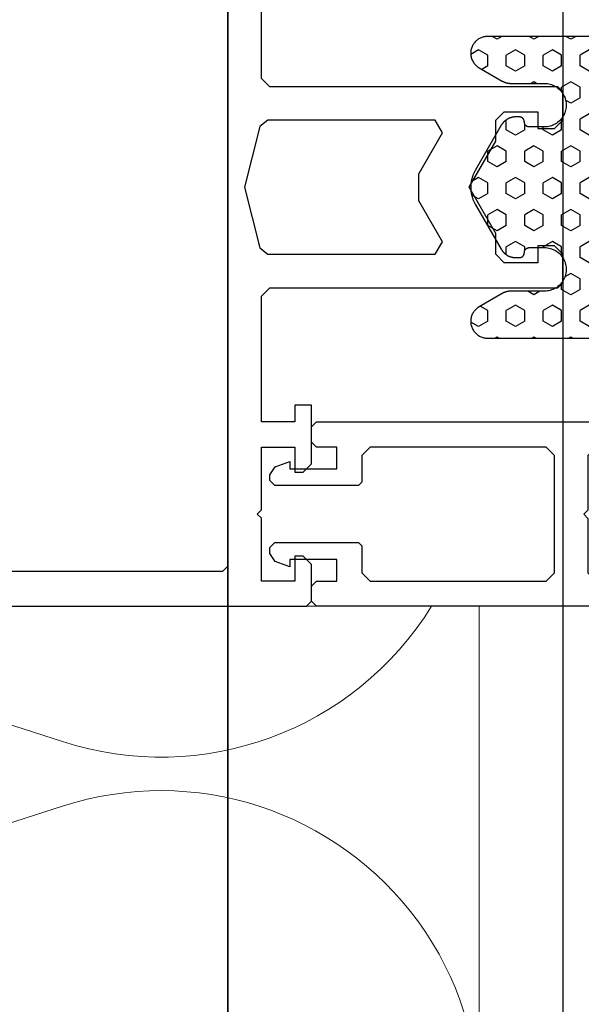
# Model space of a CAD drawing. Extents: x 4615668 to 9294084, y 5325188 to 10688993.
# Tile 430 of 656: x 4636256.48 to 4636259.83, y 5332035.05 to 5332040.93. Entities that reach past the tile are written whole.
import ezdxf

# ---------------------------------------------------------------- set-up
doc = ezdxf.new("R2010")
doc.units = 0
doc.header["$MEASUREMENT"] = 0
doc.layers.add('A_wymiary', color=152, linetype='Continuous', lineweight=5)
doc.layers.add('ATH 3-0', color=102, linetype='Continuous', lineweight=5)
doc.layers.add('CrossSectionsProfils', color=7, linetype='Continuous')
doc.styles.add('wewn', font='arial.ttf', dxfattribs={"height": 12})
doc.dimstyles.new('Kopia 1do100 wew', dxfattribs={"dimscale": 0.5, "dimtxt": 8, "dimasz": 15, "dimexe": 20, "dimexo": 0, "dimgap": 5, "dimtad": 1, "dimdec": 0, "dimzin": 9, "dimtxsty": 'wewn', "dimblk": 'ARCHTICK', "dimcen": 3, "dimdle": 20, "dimclrd": 256, "dimclre": 256, "dimclrt": 256, "dimadec": 0, "dimazin": 2, "dimtfac": 1, "dimtdec": 0, "dimtix": 1, "dimtmove": 2, "dimatfit": 3, "dimldrblk": 'NONE', "dimfxl": 0, "dimtvp": 1, "dimtolj": 1, "dimtzin": 0, "dimlwd": 5, "dimlwe": 5, "dimarcsym": 0})

# ---------------------------------------------------------------- blocks, each defined once
blk = doc.blocks.new('*U5335')
at = {"color": 0, "linetype": 'ByBlock', "lineweight": -2, "transparency": 16777216}
blk.add_lwpolyline([(0, -870), (0, 0), (-100, 0), (-100, -870)], close=True, dxfattribs=at)
at = {"layer": 'ATH 3-0'}
for points in [[(-49.999, 0), (-24.871, -8.07, 0.345508), (-2.845, 0)], [(-24.871, -208.07, 1.376382), (-24.871, -171.93), (-75.129, -188.07, -1.376382), (-75.129, -151.93), (-24.871, -168.07, 1.376382), (-24.871, -131.93), (-75.129, -148.07, -1.376382), (-75.129, -111.93), (-24.871, -128.07, 1.376382), (-24.871, -91.93), (-75.129, -108.07, -1.376382), (-75.129, -71.93), (-24.871, -88.07, 1.376382), (-24.871, -51.93), (-75.129, -68.07, -1.376382), (-75.129, -31.93), (-24.871, -48.07, 1.376382), (-24.871, -11.93), (-75.129, -28.07, -0.698618), (-97.156, 0)]]:
    blk.add_lwpolyline(points, format="xyb", dxfattribs=at)
blk = doc.blocks.new('K43_2153_X', base_point=(858.06159, 1427.40338))
at = {"layer": 'CrossSectionsProfils', "flags": 128}
for points in [[(853.35942, 1452.40358), (853.05942, 1452.10358), (853.05942, 1449.90349), (853.55942, 1449.40349), (854.05942, 1449.40349), (854.05942, 1450.90326), (856.05942, 1450.90326), (856.05942, 1447.15326), (856.30942, 1446.90326), (856.05942, 1446.65326), (856.05942, 1442.90326), (854.05942, 1442.90326), (854.05942, 1444.40349), (853.55942, 1444.40349), (853.05942, 1443.90349), (853.05942, 1440.40326), (854.05942, 1440.40326), (854.05942, 1441.40326), (856.05942, 1441.40326), (856.05942, 1433.90338), (855.55942, 1433.40338), (838.36159, 1433.40338), (838.06159, 1433.10338), (838.06159, 1431.40338), (838.56159, 1430.90338), (839.56159, 1430.90338), (839.56159, 1431.90338), (841.57195, 1431.90338), (842.07195, 1431.40338), (842.07195, 1430.15338), (843.65967, 1427.40338), (842.07195, 1424.65338), (842.07195, 1423.40338), (841.57195, 1422.90338), (839.56159, 1422.90338), (839.56159, 1423.90338), (838.56159, 1423.90338), (838.06159, 1423.40338), (838.06159, 1421.70338), (838.36159, 1421.40338), (855.55942, 1421.40338), (856.05942, 1420.90338), (856.05942, 1413.40349)], [(942.05942, 1452.40358), (853.35942, 1452.40358)], [(933.85942, 1450.30358), (858.35942, 1450.30358), (858.05942, 1450.00358), (858.05942, 1404.80317)], [(855.66903, 1431.40338), (845.68039, 1431.40338), (845.24738, 1430.65338), (846.65967, 1428.20722), (846.65967, 1426.59953), (845.24738, 1424.15338), (845.68039, 1423.40338), (855.66903, 1423.40338), (856.1541, 1423.78211), (857.0594, 1427.40338), (856.1541, 1431.02464), (855.66903, 1431.40338)]]:
    blk.add_lwpolyline(points, dxfattribs=at)
blk = doc.blocks.new('Hatch84418', base_point=(6053.053, 1361.842))
at = {"layer": 'CrossSectionsProfils'}
for p, q in [((6439.74, 1346.868), (6440.013, 1347.341)), ((6447.36, 1346.868), (6447.603, 1347.29)), ((6448.63, 1346.868), (6448.372, 1347.315)), ((6456.25, 1346.868), (6455.978, 1347.339)), ((6440.058, 1346.318), (6439.74, 1346.868)), ((6440.692, 1346.318), (6440.957, 1346.777)), ((6447.677, 1346.318), (6447.36, 1346.868)), ((6448.312, 1346.318), (6448.63, 1346.868)), ((6455.298, 1346.318), (6455.091, 1346.676)), ((6455.933, 1346.318), (6456.25, 1346.868)), ((6440.057, 1346.318), (6440.692, 1346.318)), ((6445.455, 1345.768), (6445.772, 1346.318)), ((6445.772, 1346.318), (6446.407, 1346.318)), ((6446.725, 1345.768), (6446.408, 1346.318)), ((6447.677, 1346.318), (6448.312, 1346.318)), ((6449.265, 1345.768), (6449.583, 1346.318)), ((6449.583, 1346.318), (6450.217, 1346.318)), ((6450.535, 1345.768), (6450.217, 1346.318)), ((6455.297, 1346.318), (6455.932, 1346.318)), ((6456.885, 1345.768), (6457.053, 1346.06)), ((6439.105, 1345.768), (6439.053, 1345.858)), ((6439.053, 1345.679), (6439.104, 1345.768)), ((6445.772, 1345.218), (6445.455, 1345.768)), ((6446.407, 1345.218), (6446.725, 1345.768)), ((6449.583, 1345.218), (6449.265, 1345.768)), ((6450.217, 1345.218), (6450.535, 1345.768)), ((6457.053, 1345.477), (6456.885, 1345.768)), ((6439.74, 1344.668), (6440.057, 1345.218)), ((6440.057, 1345.218), (6440.692, 1345.218)), ((6441.01, 1344.668), (6440.692, 1345.218)), ((6444.032, 1345.218), (6444.502, 1345.218)), ((6444.82, 1344.669), (6444.503, 1345.219)), ((6445.772, 1345.218), (6446.407, 1345.218)), ((6447.36, 1344.668), (6447.677, 1345.218)), ((6447.677, 1345.218), (6448.312, 1345.218)), ((6448.63, 1344.668), (6448.312, 1345.218)), ((6449.583, 1345.218), (6450.217, 1345.218)), ((6451.17, 1344.668), (6451.487, 1345.218)), ((6451.487, 1345.218), (6452.075, 1345.218)), ((6454.98, 1344.668), (6455.297, 1345.218)), ((6455.297, 1345.218), (6455.932, 1345.218)), ((6456.25, 1344.668), (6455.933, 1345.218)), ((6440.058, 1344.119), (6439.74, 1344.668)), ((6440.692, 1344.118), (6441.01, 1344.668)), ((6444.502, 1344.118), (6444.82, 1344.668)), ((6447.678, 1344.118), (6447.36, 1344.668)), ((6448.312, 1344.118), (6448.63, 1344.668)), ((6451.487, 1344.118), (6451.17, 1344.668)), ((6455.297, 1344.118), (6454.98, 1344.668)), ((6455.933, 1344.118), (6456.25, 1344.668)), ((6439.105, 1343.568), (6439.053, 1343.658)), ((6440.057, 1344.118), (6440.692, 1344.118)), ((6441.645, 1343.568), (6441.854, 1343.93)), ((6444.27, 1344.118), (6444.502, 1344.118)), ((6445.455, 1343.569), (6445.772, 1344.119)), ((6445.772, 1344.118), (6446.407, 1344.118)), ((6446.725, 1343.568), (6446.407, 1344.118)), ((6447.677, 1344.118), (6448.312, 1344.118)), ((6449.265, 1343.568), (6449.583, 1344.118)), ((6449.583, 1344.118), (6450.217, 1344.118)), ((6450.535, 1343.568), (6450.217, 1344.118)), ((6451.487, 1344.118), (6451.837, 1344.118)), ((6454.345, 1343.568), (6454.253, 1343.727)), ((6455.297, 1344.118), (6455.932, 1344.118)), ((6456.885, 1343.568), (6457.053, 1343.86)), ((6439.053, 1343.479), (6439.105, 1343.568)), ((6441.854, 1343.208), (6441.645, 1343.569)), ((6445.773, 1343.019), (6445.455, 1343.569)), ((6446.407, 1343.018), (6446.725, 1343.568)), ((6449.583, 1343.019), (6449.265, 1343.568)), ((6450.217, 1343.018), (6450.535, 1343.568)), ((6454.253, 1343.41), (6454.345, 1343.568)), ((6457.053, 1343.277), (6456.885, 1343.568)), ((6439.74, 1342.469), (6440.057, 1343.019)), ((6440.058, 1341.919), (6439.74, 1342.469)), ((6440.057, 1343.018), (6440.692, 1343.018)), ((6441.01, 1342.469), (6440.692, 1343.019)), ((6440.692, 1341.919), (6441.01, 1342.469)), ((6444.454, 1343.018), (6444.502, 1343.018)), ((6444.502, 1341.919), (6444.82, 1342.469)), ((6444.82, 1342.469), (6444.503, 1343.019)), ((6445.772, 1343.018), (6446.407, 1343.018)), ((6447.36, 1342.469), (6447.677, 1343.018)), ((6447.677, 1341.919), (6447.36, 1342.469)), ((6447.677, 1343.018), (6448.312, 1343.018)), ((6448.63, 1342.469), (6448.312, 1343.018)), ((6448.312, 1341.919), (6448.63, 1342.469)), ((6449.583, 1343.018), (6450.217, 1343.018)), ((6451.17, 1342.468), (6451.487, 1343.018)), ((6451.487, 1341.919), (6451.17, 1342.469)), ((6451.487, 1343.018), (6451.654, 1343.018)), ((6454.98, 1342.468), (6455.297, 1343.018)), ((6455.297, 1341.919), (6454.98, 1342.469)), ((6455.297, 1343.018), (6455.932, 1343.018)), ((6456.25, 1342.469), (6455.933, 1343.019)), ((6455.933, 1341.919), (6456.25, 1342.469)), ((6440.057, 1341.919), (6440.692, 1341.919)), ((6441.645, 1341.369), (6441.962, 1341.919)), ((6441.962, 1341.919), (6442.353, 1341.919)), ((6443.954, 1341.919), (6444.502, 1341.919)), ((6445.455, 1341.369), (6445.772, 1341.918)), ((6445.772, 1341.919), (6446.407, 1341.919)), ((6446.725, 1341.369), (6446.408, 1341.919)), ((6447.677, 1341.919), (6448.312, 1341.919)), ((6449.265, 1341.369), (6449.583, 1341.918)), ((6449.583, 1341.919), (6450.217, 1341.919)), ((6450.535, 1341.369), (6450.217, 1341.919)), ((6451.487, 1341.919), (6452.123, 1341.919)), ((6452.123, 1341.919), (6452.132, 1341.935)), ((6453.754, 1341.919), (6454.027, 1341.919)), ((6454.345, 1341.369), (6454.028, 1341.919)), ((6455.297, 1341.919), (6455.932, 1341.919)), ((6439.105, 1341.369), (6439.053, 1341.459)), ((6439.053, 1341.279), (6439.105, 1341.369)), ((6441.962, 1340.819), (6441.645, 1341.369)), ((6442.597, 1340.819), (6442.915, 1341.369)), ((6442.915, 1341.369), (6442.713, 1341.719)), ((6445.773, 1340.819), (6445.455, 1341.369)), ((6446.407, 1340.819), (6446.725, 1341.369)), ((6449.583, 1340.819), (6449.265, 1341.369)), ((6450.217, 1340.819), (6450.535, 1341.369)), ((6453.075, 1341.369), (6453.253, 1341.677)), ((6453.393, 1340.819), (6453.075, 1341.369)), ((6454.027, 1340.819), (6454.345, 1341.369)), ((6456.885, 1341.369), (6457.053, 1341.66)), ((6457.053, 1341.077), (6456.885, 1341.369)), ((6439.74, 1340.269), (6440.057, 1340.819)), ((6440.057, 1340.819), (6440.692, 1340.819)), ((6441.01, 1340.269), (6440.693, 1340.819)), ((6441.962, 1340.819), (6442.597, 1340.819)), ((6443.55, 1340.269), (6443.867, 1340.819)), ((6443.867, 1340.819), (6444.502, 1340.819)), ((6444.82, 1340.269), (6444.502, 1340.819)), ((6445.772, 1340.819), (6446.407, 1340.819)), ((6447.36, 1340.269), (6447.677, 1340.819)), ((6447.677, 1340.819), (6448.312, 1340.819)), ((6448.63, 1340.269), (6448.312, 1340.819)), ((6449.583, 1340.819), (6450.217, 1340.819)), ((6451.17, 1340.269), (6451.487, 1340.819)), ((6451.487, 1340.819), (6452.123, 1340.819)), ((6452.44, 1340.269), (6452.123, 1340.819)), ((6453.393, 1340.819), (6454.027, 1340.819)), ((6454.98, 1340.269), (6455.297, 1340.819)), ((6455.297, 1340.819), (6455.932, 1340.819)), ((6456.25, 1340.269), (6455.933, 1340.819))]:
    blk.add_line(p, q, dxfattribs=at)
blk = doc.blocks.new('121040', base_point=(6448.053, 1341.842))
at = {"layer": 'CrossSectionsProfils', "flags": 128}
blk.add_lwpolyline([(6457.053, 1339.542), (6457.053, 1346.342), (6457.052, 1346.397), (6457.047, 1346.453), (6457.04, 1346.508), (6457.029, 1346.563), (6457.015, 1346.617), (6456.998, 1346.67), (6456.979, 1346.722), (6456.956, 1346.773), (6456.93, 1346.822), (6456.902, 1346.87), (6456.872, 1346.917), (6456.838, 1346.962), (6456.803, 1347.004), (6456.765, 1347.045), (6456.724, 1347.083), (6456.682, 1347.12), (6456.638, 1347.153), (6456.591, 1347.185), (6456.544, 1347.213), (6456.495, 1347.239), (6456.444, 1347.262), (6456.392, 1347.283), (6456.339, 1347.3), (6456.285, 1347.315), (6456.231, 1347.326), (6456.176, 1347.334), (6456.12, 1347.34), (6456.064, 1347.342), (6456.009, 1347.341), (6455.953, 1347.337), (6455.898, 1347.33), (6455.843, 1347.319), (6455.789, 1347.306), (6455.736, 1347.29), (6455.684, 1347.271), (6455.632, 1347.249), (6455.583, 1347.224), (6455.534, 1347.197), (6455.487, 1347.166), (6455.442, 1347.133), (6455.399, 1347.098), (6455.358, 1347.061), (6455.319, 1347.021), (6455.283, 1346.979), (6455.249, 1346.935), (6455.217, 1346.889), (6455.188, 1346.842), (6455.188, 1346.842), (6454.387, 1345.456), (6454.382, 1345.447), (6454.376, 1345.437), (6454.371, 1345.427), (6454.366, 1345.417), (6454.361, 1345.407), (6454.356, 1345.397), (6454.351, 1345.387), (6454.346, 1345.377), (6454.342, 1345.367), (6454.337, 1345.357), (6454.333, 1345.347), (6454.329, 1345.336), (6454.324, 1345.326), (6454.32, 1345.316), (6454.316, 1345.305), (6454.312, 1345.295), (6454.309, 1345.284), (6454.305, 1345.274), (6454.302, 1345.263), (6454.298, 1345.252), (6454.295, 1345.242), (6454.292, 1345.231), (6454.289, 1345.22), (6454.286, 1345.21), (6454.283, 1345.199), (6454.281, 1345.188), (6454.278, 1345.177), (6454.276, 1345.166), (6454.273, 1345.155), (6454.271, 1345.144), (6454.269, 1345.133), (6454.268, 1345.123), (6454.266, 1345.111), (6454.264, 1345.1), (6454.262, 1345.089), (6454.261, 1345.078), (6454.26, 1345.067), (6454.258, 1345.056), (6454.257, 1345.045), (6454.256, 1345.034), (6454.256, 1345.023), (6454.255, 1345.012), (6454.254, 1345.001), (6454.254, 1344.99), (6454.254, 1344.978), (6454.253, 1344.967), (6454.253, 1344.956), (6454.253, 1344.956), (6454.253, 1342.942), (6454.25, 1342.855), (6454.242, 1342.769), (6454.228, 1342.683), (6454.207, 1342.598), (6454.182, 1342.515), (6454.15, 1342.434), (6454.114, 1342.355), (6454.072, 1342.279), (6454.025, 1342.206), (6453.974, 1342.136), (6453.917, 1342.07), (6453.857, 1342.007), (6453.793, 1341.949), (6453.725, 1341.895), (6453.653, 1341.846), (6453.578, 1341.802), (6453.5, 1341.763), (6453.421, 1341.729), (6453.338, 1341.7), (6453.255, 1341.677), (6453.169, 1341.66), (6453.083, 1341.648), (6452.997, 1341.643), (6452.91, 1341.643), (6452.823, 1341.648), (6452.737, 1341.66), (6452.652, 1341.677), (6452.568, 1341.7), (6452.486, 1341.729), (6452.406, 1341.763), (6452.329, 1341.802), (6452.254, 1341.846), (6452.182, 1341.895), (6452.114, 1341.949), (6452.05, 1342.007), (6451.989, 1342.07), (6451.933, 1342.136), (6451.882, 1342.206), (6451.835, 1342.279), (6451.793, 1342.355), (6451.756, 1342.434), (6451.726, 1342.515), (6451.7, 1342.598), (6451.68, 1342.683), (6451.665, 1342.769), (6451.656, 1342.855), (6451.653, 1342.942), (6451.653, 1342.942), (6451.653, 1343.842), (6451.654, 1343.852), (6451.654, 1343.862), (6451.655, 1343.872), (6451.656, 1343.882), (6451.658, 1343.892), (6451.66, 1343.902), (6451.662, 1343.911), (6451.664, 1343.921), (6451.667, 1343.931), (6451.67, 1343.94), (6451.673, 1343.95), (6451.677, 1343.959), (6451.681, 1343.968), (6451.686, 1343.977), (6451.69, 1343.986), (6451.695, 1343.995), (6451.701, 1344.003), (6451.706, 1344.012), (6451.712, 1344.02), (6451.718, 1344.028), (6451.724, 1344.036), (6451.731, 1344.043), (6451.738, 1344.05), (6451.745, 1344.057), (6451.752, 1344.064), (6451.76, 1344.071), (6451.768, 1344.077), (6451.775, 1344.083), (6451.784, 1344.089), (6451.792, 1344.095), (6451.801, 1344.1), (6451.809, 1344.105), (6451.818, 1344.11), (6451.827, 1344.114), (6451.836, 1344.118), (6451.846, 1344.122), (6451.855, 1344.125), (6451.865, 1344.128), (6451.874, 1344.131), (6451.884, 1344.134), (6451.894, 1344.136), (6451.903, 1344.138), (6451.914, 1344.139), (6451.923, 1344.14), (6451.934, 1344.141), (6451.943, 1344.142), (6451.954, 1344.142), (6451.954, 1344.142), (6451.963, 1344.142), (6451.974, 1344.142), (6451.983, 1344.143), (6451.994, 1344.145), (6452.003, 1344.146), (6452.013, 1344.148), (6452.023, 1344.15), (6452.033, 1344.152), (6452.042, 1344.155), (6452.052, 1344.158), (6452.061, 1344.162), (6452.07, 1344.166), (6452.08, 1344.17), (6452.089, 1344.174), (6452.098, 1344.179), (6452.106, 1344.184), (6452.115, 1344.189), (6452.123, 1344.194), (6452.131, 1344.2), (6452.139, 1344.206), (6452.147, 1344.213), (6452.155, 1344.219), (6452.162, 1344.226), (6452.169, 1344.233), (6452.176, 1344.241), (6452.183, 1344.248), (6452.189, 1344.256), (6452.195, 1344.264), (6452.201, 1344.272), (6452.206, 1344.28), (6452.211, 1344.289), (6452.216, 1344.298), (6452.221, 1344.307), (6452.226, 1344.316), (6452.229, 1344.325), (6452.233, 1344.334), (6452.237, 1344.343), (6452.24, 1344.353), (6452.243, 1344.363), (6452.245, 1344.372), (6452.248, 1344.382), (6452.249, 1344.392), (6452.251, 1344.402), (6452.252, 1344.412), (6452.253, 1344.422), (6452.253, 1344.432), (6452.253, 1344.442), (6452.253, 1344.442), (6452.253, 1344.649), (6452.253, 1344.671), (6452.252, 1344.693), (6452.251, 1344.716), (6452.25, 1344.738), (6452.247, 1344.76), (6452.245, 1344.782), (6452.241, 1344.804), (6452.238, 1344.826), (6452.233, 1344.848), (6452.229, 1344.87), (6452.224, 1344.892), (6452.218, 1344.913), (6452.212, 1344.935), (6452.205, 1344.956), (6452.198, 1344.977), (6452.19, 1344.998), (6452.183, 1345.019), (6452.174, 1345.039), (6452.165, 1345.06), (6452.156, 1345.08), (6452.146, 1345.1), (6452.136, 1345.12), (6452.125, 1345.139), (6452.114, 1345.159), (6452.102, 1345.178), (6452.09, 1345.196), (6452.078, 1345.215), (6452.065, 1345.233), (6452.052, 1345.251), (6452.038, 1345.269), (6452.024, 1345.286), (6452.01, 1345.303), (6451.995, 1345.32), (6451.98, 1345.336), (6451.964, 1345.352), (6451.949, 1345.368), (6451.933, 1345.383), (6451.916, 1345.398), (6451.899, 1345.413), (6451.882, 1345.427), (6451.864, 1345.441), (6451.847, 1345.454), (6451.829, 1345.467), (6451.81, 1345.48), (6451.792, 1345.492), (6451.772, 1345.504), (6451.753, 1345.515), (6451.753, 1345.515), (6449.053, 1347.074), (6449.015, 1347.096), (6448.975, 1347.117), (6448.936, 1347.137), (6448.896, 1347.156), (6448.854, 1347.174), (6448.813, 1347.192), (6448.772, 1347.208), (6448.73, 1347.224), (6448.688, 1347.238), (6448.646, 1347.252), (6448.604, 1347.265), (6448.56, 1347.276), (6448.517, 1347.287), (6448.474, 1347.297), (6448.43, 1347.306), (6448.386, 1347.314), (6448.342, 1347.321), (6448.298, 1347.327), (6448.253, 1347.332), (6448.209, 1347.336), (6448.165, 1347.339), (6448.12, 1347.341), (6448.076, 1347.342), (6448.031, 1347.342), (6447.987, 1347.341), (6447.942, 1347.339), (6447.897, 1347.336), (6447.853, 1347.332), (6447.809, 1347.327), (6447.765, 1347.321), (6447.721, 1347.314), (6447.677, 1347.306), (6447.633, 1347.297), (6447.59, 1347.287), (6447.546, 1347.276), (6447.503, 1347.265), (6447.461, 1347.252), (6447.418, 1347.238), (6447.376, 1347.224), (6447.334, 1347.208), (6447.293, 1347.192), (6447.252, 1347.174), (6447.211, 1347.156), (6447.171, 1347.137), (6447.131, 1347.117), (6447.092, 1347.096), (6447.053, 1347.074), (6447.053, 1347.074), (6444.354, 1345.515), (6444.334, 1345.504), (6444.315, 1345.492), (6444.297, 1345.48), (6444.278, 1345.467), (6444.26, 1345.454), (6444.243, 1345.441), (6444.225, 1345.427), (6444.208, 1345.413), (6444.191, 1345.398), (6444.174, 1345.383), (6444.158, 1345.368), (6444.143, 1345.352), (6444.127, 1345.336), (6444.112, 1345.32), (6444.097, 1345.303), (6444.083, 1345.286), (6444.069, 1345.269), (6444.055, 1345.251), (6444.042, 1345.233), (6444.029, 1345.215), (6444.017, 1345.196), (6444.004, 1345.178), (6443.993, 1345.159), (6443.982, 1345.139), (6443.971, 1345.12), (6443.961, 1345.1), (6443.951, 1345.08), (6443.942, 1345.06), (6443.933, 1345.039), (6443.924, 1345.019), (6443.917, 1344.998), (6443.909, 1344.977), (6443.902, 1344.956), (6443.895, 1344.935), (6443.889, 1344.913), (6443.883, 1344.892), (6443.878, 1344.87), (6443.874, 1344.848), (6443.869, 1344.826), (6443.866, 1344.804), (6443.862, 1344.782), (6443.86, 1344.76), (6443.857, 1344.738), (6443.855, 1344.716), (6443.854, 1344.693), (6443.854, 1344.671), (6443.854, 1344.649), (6443.854, 1344.649), (6443.854, 1344.442), (6443.854, 1344.432), (6443.854, 1344.422), (6443.855, 1344.412), (6443.856, 1344.402), (6443.857, 1344.392), (6443.859, 1344.382), (6443.862, 1344.372), (6443.864, 1344.363), (6443.867, 1344.353), (6443.87, 1344.343), (6443.874, 1344.334), (6443.877, 1344.325), (6443.881, 1344.316), (6443.886, 1344.307), (6443.89, 1344.298), (6443.896, 1344.289), (6443.9, 1344.28), (6443.906, 1344.272), (6443.912, 1344.264), (6443.918, 1344.256), (6443.924, 1344.248), (6443.931, 1344.241), (6443.938, 1344.233), (6443.945, 1344.226), (6443.952, 1344.219), (6443.96, 1344.213), (6443.967, 1344.206), (6443.976, 1344.2), (6443.984, 1344.194), (6443.992, 1344.189), (6444, 1344.184), (6444.009, 1344.179), (6444.018, 1344.174), (6444.027, 1344.17), (6444.036, 1344.166), (6444.045, 1344.162), (6444.055, 1344.158), (6444.064, 1344.155), (6444.074, 1344.152), (6444.084, 1344.15), (6444.094, 1344.148), (6444.104, 1344.146), (6444.113, 1344.145), (6444.124, 1344.143), (6444.133, 1344.142), (6444.144, 1344.142), (6444.153, 1344.142), (6444.153, 1344.142), (6444.164, 1344.142), (6444.173, 1344.141), (6444.184, 1344.14), (6444.193, 1344.139), (6444.203, 1344.138), (6444.213, 1344.136), (6444.223, 1344.134), (6444.233, 1344.131), (6444.242, 1344.128), (6444.252, 1344.125), (6444.261, 1344.122), (6444.271, 1344.118), (6444.28, 1344.114), (6444.289, 1344.11), (6444.297, 1344.105), (6444.306, 1344.1), (6444.315, 1344.095), (6444.323, 1344.089), (6444.332, 1344.083), (6444.339, 1344.077), (6444.347, 1344.071), (6444.354, 1344.064), (6444.362, 1344.057), (6444.369, 1344.05), (6444.376, 1344.043), (6444.382, 1344.036), (6444.389, 1344.028), (6444.395, 1344.02), (6444.401, 1344.012), (6444.406, 1344.003), (6444.412, 1343.995), (6444.417, 1343.986), (6444.421, 1343.977), (6444.426, 1343.968), (6444.43, 1343.959), (6444.434, 1343.95), (6444.437, 1343.94), (6444.44, 1343.931), (6444.443, 1343.921), (6444.445, 1343.911), (6444.447, 1343.902), (6444.449, 1343.892), (6444.451, 1343.882), (6444.452, 1343.872), (6444.453, 1343.862), (6444.453, 1343.852), (6444.454, 1343.842), (6444.454, 1343.842), (6444.454, 1342.942), (6444.451, 1342.855), (6444.442, 1342.769), (6444.427, 1342.683), (6444.407, 1342.598), (6444.381, 1342.515), (6444.35, 1342.434), (6444.313, 1342.355), (6444.272, 1342.279), (6444.225, 1342.206), (6444.174, 1342.136), (6444.118, 1342.07), (6444.057, 1342.007), (6443.993, 1341.949), (6443.925, 1341.895), (6443.853, 1341.846), (6443.778, 1341.802), (6443.701, 1341.763), (6443.621, 1341.729), (6443.539, 1341.7), (6443.455, 1341.677), (6443.37, 1341.66), (6443.284, 1341.648), (6443.197, 1341.643), (6443.11, 1341.643), (6443.023, 1341.648), (6442.937, 1341.66), (6442.852, 1341.677), (6442.768, 1341.7), (6442.686, 1341.729), (6442.606, 1341.763), (6442.529, 1341.802), (6442.454, 1341.846), (6442.382, 1341.895), (6442.314, 1341.949), (6442.25, 1342.007), (6442.189, 1342.07), (6442.133, 1342.136), (6442.082, 1342.206), (6442.035, 1342.279), (6441.993, 1342.355), (6441.957, 1342.434), (6441.925, 1342.515), (6441.899, 1342.598), (6441.879, 1342.683), (6441.865, 1342.769), (6441.856, 1342.855), (6441.854, 1342.942), (6441.854, 1342.942), (6441.854, 1344.956), (6441.854, 1344.967), (6441.853, 1344.978), (6441.853, 1344.99), (6441.853, 1345.001), (6441.852, 1345.012), (6441.851, 1345.023), (6441.851, 1345.034), (6441.85, 1345.045), (6441.849, 1345.056), (6441.847, 1345.067), (6441.846, 1345.078), (6441.845, 1345.089), (6441.843, 1345.1), (6441.841, 1345.111), (6441.839, 1345.123), (6441.837, 1345.133), (6441.835, 1345.144), (6441.833, 1345.155), (6441.831, 1345.166), (6441.829, 1345.177), (6441.826, 1345.188), (6441.824, 1345.199), (6441.821, 1345.21), (6441.818, 1345.22), (6441.815, 1345.231), (6441.812, 1345.242), (6441.809, 1345.252), (6441.805, 1345.263), (6441.802, 1345.274), (6441.798, 1345.284), (6441.794, 1345.295), (6441.791, 1345.305), (6441.787, 1345.316), (6441.783, 1345.326), (6441.778, 1345.336), (6441.774, 1345.347), (6441.77, 1345.357), (6441.765, 1345.367), (6441.761, 1345.377), (6441.756, 1345.387), (6441.751, 1345.397), (6441.746, 1345.407), (6441.741, 1345.417), (6441.736, 1345.427), (6441.73, 1345.437), (6441.725, 1345.447), (6441.719, 1345.456), (6441.719, 1345.456), (6440.919, 1346.842), (6440.89, 1346.889), (6440.858, 1346.935), (6440.824, 1346.979), (6440.788, 1347.021), (6440.749, 1347.061), (6440.708, 1347.098), (6440.665, 1347.133), (6440.619, 1347.166), (6440.573, 1347.197), (6440.524, 1347.224), (6440.474, 1347.249), (6440.423, 1347.271), (6440.371, 1347.29), (6440.317, 1347.306), (6440.264, 1347.319), (6440.209, 1347.33), (6440.153, 1347.337), (6440.098, 1347.341), (6440.042, 1347.342), (6439.987, 1347.34), (6439.931, 1347.334), (6439.876, 1347.326), (6439.822, 1347.315), (6439.768, 1347.3), (6439.715, 1347.283), (6439.663, 1347.262), (6439.612, 1347.239), (6439.563, 1347.213), (6439.515, 1347.185), (6439.469, 1347.153), (6439.425, 1347.12), (6439.383, 1347.083), (6439.342, 1347.045), (6439.304, 1347.004), (6439.269, 1346.962), (6439.235, 1346.917), (6439.205, 1346.87), (6439.176, 1346.822), (6439.151, 1346.773), (6439.128, 1346.722), (6439.109, 1346.67), (6439.092, 1346.617), (6439.078, 1346.563), (6439.067, 1346.508), (6439.06, 1346.453), (6439.055, 1346.397), (6439.053, 1346.342), (6439.053, 1346.342), (6439.053, 1339.542)], dxfattribs=at)
at = {"layer": 'CrossSectionsProfils'}
blk.add_blockref('Hatch84418', (6053.053, 1361.842), dxfattribs=at)
blk = doc.blocks.new('K41_7916_X', base_point=(350.86196, 1466.55914))
at = {"layer": 'CrossSectionsProfils'}
for p, q in [((353.54222, 1468.73015), (354.01207, 1469.05914)), ((354.01207, 1469.05914), (354.36196, 1469.05914)), ((354.36196, 1469.05914), (354.66196, 1468.75914)), ((354.66196, 1468.75914), (354.66196, 1463.75914)), ((358.06196, 1468.75914), (358.36196, 1469.05914)), ((358.06196, 1463.75914), (358.06196, 1468.75914)), ((358.36196, 1469.05914), (358.71186, 1469.05914)), ((358.71186, 1469.05914), (359.18171, 1468.73015)), ((353.2252, 1467.85914), (353.54222, 1468.73015)), ((359.18171, 1468.73015), (359.49873, 1467.85914)), ((353.66196, 1467.85914), (353.2252, 1467.85914)), ((353.66196, 1465.05914), (353.66196, 1467.85914)), ((359.49873, 1467.85914), (359.06196, 1467.85914)), ((359.06196, 1467.85914), (359.06196, 1465.05914)), ((350.86196, 1466.25914), (351.16196, 1466.55914)), ((351.16196, 1466.55914), (352.06196, 1466.55914)), ((352.06196, 1466.55914), (352.36196, 1466.25914)), ((360.36196, 1466.25914), (360.66196, 1466.55914)), ((360.66196, 1466.55914), (361.56196, 1466.55914)), ((361.56196, 1466.55914), (361.86196, 1466.25914)), ((350.86196, 1446.85914), (350.86196, 1466.25914)), ((352.36196, 1466.25914), (352.36196, 1465.05914)), ((360.36196, 1465.05914), (360.36196, 1466.25914)), ((361.86196, 1466.25914), (361.86196, 1446.85914)), ((352.36196, 1465.05914), (353.66196, 1465.05914)), ((359.06196, 1465.05914), (360.36196, 1465.05914)), ((352.86196, 1463.55914), (352.36196, 1463.05914)), ((354.46196, 1463.55914), (352.86196, 1463.55914)), ((354.66196, 1463.75914), (354.46196, 1463.55914)), ((358.26196, 1463.55914), (358.06196, 1463.75914)), ((359.86196, 1463.55914), (358.26196, 1463.55914)), ((360.36196, 1463.05914), (359.86196, 1463.55914)), ((360.36196, 1463.05914), (359.86196, 1463.55914)), ((352.36196, 1463.05914), (352.36196, 1452.55914)), ((360.36196, 1452.55914), (360.36196, 1463.05914)), ((352.36196, 1452.55914), (352.86196, 1452.05914)), ((359.86196, 1452.05914), (360.36196, 1452.55914)), ((352.86196, 1452.05914), (359.86196, 1452.05914)), ((352.86196, 1450.05914), (352.36196, 1449.55914)), ((356.10059, 1450.05914), (352.86196, 1450.05914)), ((356.35059, 1450.30914), (356.10059, 1450.05914)), ((356.60059, 1450.05914), (356.35059, 1450.30914)), ((359.86196, 1450.05914), (356.60059, 1450.05914)), ((360.36196, 1449.55914), (359.86196, 1450.05914)), ((352.36196, 1449.55914), (352.36196, 1447.55914)), ((360.36196, 1447.55914), (360.36196, 1449.55914)), ((352.36196, 1447.55914), (353.86196, 1447.55914)), ((353.86196, 1447.05914), (353.36196, 1446.55914)), ((353.86196, 1447.55914), (353.86196, 1447.05914)), ((358.86196, 1447.05914), (358.86196, 1447.55914)), ((358.86196, 1447.55914), (360.36196, 1447.55914)), ((359.36196, 1446.55914), (358.86196, 1447.05914)), ((351.16196, 1446.55914), (350.86196, 1446.85914)), ((353.36196, 1446.55914), (351.16196, 1446.55914)), ((361.56196, 1446.55914), (359.36196, 1446.55914)), ((361.86196, 1446.85914), (361.56196, 1446.55914))]:
    blk.add_line(p, q, dxfattribs=at)
blk = doc.blocks.new('_ArchTick')
at = {"color": 0, "linetype": 'ByBlock', "const_width": 0.15}
blk.add_lwpolyline([(-0.5, -0.5), (0.5, 0.5)], dxfattribs=at)
blk = doc.blocks.new('*D5540')
at = {"layer": 'A_wymiary', "lineweight": 5, "ltscale": 40}
for p, q in [((4636244.2208, 5332044.295), (4636244.2208, 5332086.7837)), ((4636249.2209, 5332039.2837), (4636249.2209, 5332086.7837)), ((4636234.2208, 5332076.7837), (4636259.2209, 5332076.7837))]:
    blk.add_line(p, q, dxfattribs=at)
at = {"layer": 'Defpoints', "color": 0}
for p in [(4636249.2209, 5332076.7837), (4636244.2208, 5332044.295), (4636249.2209, 5332010.7607)]:
    blk.add_point(p, dxfattribs=at)
at = {"layer": 'A_wymiary', "linetype": 'ByBlock', "lineweight": 5, "xscale": 7.5, "yscale": 7.5, "zscale": 7.5, "rotation": 180}
blk.add_blockref('_ArchTick', (4636244.2208, 5332076.7837), dxfattribs=at)
at = {"layer": 'A_wymiary', "linetype": 'ByBlock', "lineweight": 5, "xscale": 7.5, "yscale": 7.5, "zscale": 7.5}
blk.add_blockref('_ArchTick', (4636249.2209, 5332076.7837), dxfattribs=at)
at = {"layer": 'A_wymiary', "ltscale": 40, "insert": (4636238.2629, 5332093.6587), "char_height": 12, "attachment_point": 5, "style": 'wewn'}
blk.add_mtext('\\A1;5', dxfattribs=at)
blk = doc.blocks.new('_None')

msp = doc.modelspace()

# ---------------------------------------------------------------- linework, layer by layer
at = {"layer": 'A_wymiary', "ltscale": 40}
for points in [[(4636257.7209, 5331677.4276), (4636249.2209, 5331677.4276), (4636249.2209, 5332310.4276), (4636257.7209, 5332310.4276)], [(4636257.7209, 5332310.4276), (4636259.7209, 5332310.4276), (4636259.7209, 5331677.4276), (4636257.7209, 5331677.4276)]]:
    msp.add_lwpolyline(points, close=True, dxfattribs=at)
msp.add_lwpolyline([(4636249.2209, 5332310.4276), (4636249.2209, 5331677.4276), (4636249.2209, 5331643.4276), (4636256.168, 5331643.4276), (4636256.168, 5331674.5874, 0.029325), (4636256.1458, 5331674.6569), (4636255.6922, 5331675.1104, -0.198912), (4636255.575, 5331675.3933), (4636255.575, 5331677.4276), (4636255.875, 5331677.4276), (4636255.8748, 5331675.5276, 0.414258), (4636255.9748, 5331675.4276), (4636256.075, 5331675.4276, 0.444219), (4636256.1709, 5331675.5276), (4636256.1709, 5331677.4276), (4636256.1709, 5331677.4276), (4636259.7209, 5331677.4276), (4636259.7209, 5332310.4276)], format="xyb", close=True, dxfattribs=at)
at = {"layer": 'CrossSectionsProfils', "ltscale": 40}
msp.add_lwpolyline([(4636256.1678, 5331643.4276), (4636249.2209, 5331643.4276), (4636249.2209, 5332310.4276), (4636257.7208, 5332310.4276), (4636257.7208, 5331677.4276)], dxfattribs=at)
msp.add_lwpolyline([(4636257.7208, 5332310.4276), (4636259.7207, 5332310.4276), (4636259.7207, 5331677.4276), (4636257.7208, 5331677.4276)], close=True, dxfattribs=at)

# ---------------------------------------------------------------- block references
at = {"layer": 'ATH 3-0', "xscale": 0.1, "yscale": 0.1, "zscale": 0.1}
msp.add_blockref('*U5335', (4636259.2209, 5332037.4276), dxfattribs=at)
at = {"layer": 'CrossSectionsProfils', "xscale": 0.1, "yscale": 0.1, "zscale": 0.1}
for name, p, rotation in [('K43_2153_X', (4636257.7207, 5332039.9276), 180), ('121040', (4636259.7207, 5332039.9276), 90.00000000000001), ('K41_7916_X', (4636258.2207, 5332037.4276), 90.00000000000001)]:
    msp.add_blockref(name, p, dxfattribs=dict(at, rotation=rotation))

# ---------------------------------------------------------------- dimensions: what is measured, and where the dimension line sits
at = {"layer": 'A_wymiary', "ltscale": 40}
dim = msp.add_linear_dim(base=(4636249.2209, 5332076.7837), p1=(4636244.2208, 5332044.295), p2=(4636249.2209, 5332010.7607), angle=180, dimstyle='Kopia 1do100 wew', override={"dimtxsty": 'wewn', "dimldrblk": 'None'}, dxfattribs=at)
dim.commit()
dim.dimension.update_dxf_attribs({"geometry": '*D5540', "text_midpoint": (4636238.2629, 5332093.6587), "dimtype": 160})

doc.saveas('drawing.dxf')
